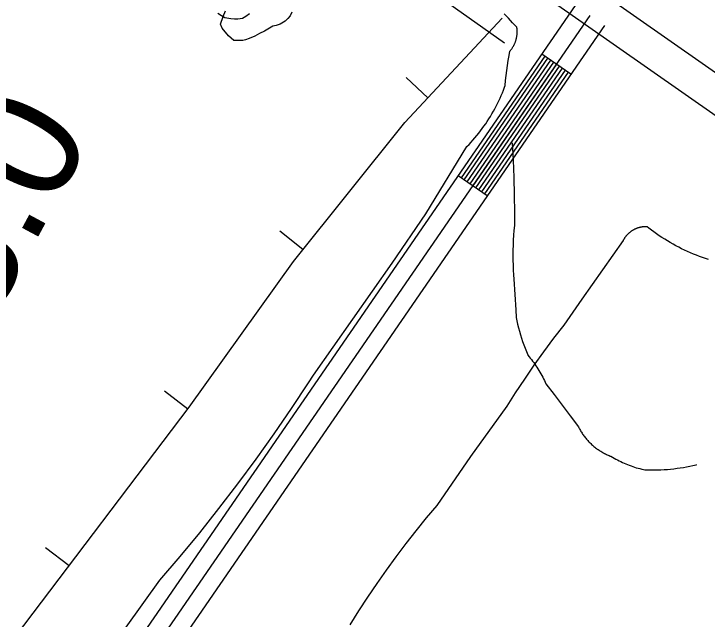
# Model space of a CAD drawing. Extents: x 3180038 to 3217926, y 922069 to 947485.
# Drawn here: x 3192979 to 3193566, y 939849 to 940362 of the extents above; entities that cross this region are included whole.
import ezdxf

# ---------------------------------------------------------------- set-up
doc = ezdxf.new("R2010")
doc.units = 0
for name, color, linetype in [('V-BORW-LINE', 7, 'Continuous'), ('V-LEVE-TOET', 7, 'Continuous'), ('V-ROAD-CNTR', 7, 'Continuous'), ('V-SITE-VEGE', 7, 'Continuous'), ('V-SURV-IDEN', 7, 'Continuous'), ('V-SURV-LINE', 7, 'Continuous'), ('V-TOPO-SHOR', 7, 'Continuous'), ('V-WETL-SWMP', 7, 'Continuous')]:
    doc.layers.add(name, color=color, linetype=linetype)

msp = doc.modelspace()

# ---------------------------------------------------------------- linework, layer by layer
at = {"layer": 'V-BORW-LINE'}
for p, q in [((3193329.5, 940290.85), (3193311.22, 940307.91)), ((3193223.78, 940162.18), (3193204.26, 940177.8)), ((3193126.35, 940027.07), (3193106.42, 940042.16)), ((3193025.75, 939894.27), (3193005.82, 939909.37))]:
    msp.add_line(p, q, dxfattribs=at)
for points in [[(3193310, 940269.96), (3193392.41, 940358.26)], [(3193215.82, 940152.24), (3193310, 940269.96)], [(3193127.53, 940028.62), (3193215.82, 940152.24)], [(3192980.37, 939834.38), (3193127.53, 940028.62)]]:
    msp.add_lwpolyline(points, dxfattribs=at)
at = {"layer": 'V-LEVE-TOET'}
for points in [[(3193369.38, 940256.9), (3193370.98, 940258.82), (3193372.55, 940260.76), (3193374.08, 940262.74), (3193375.58, 940264.73), (3193377.04, 940266.76), (3193378.47, 940268.81), (3193379.86, 940270.88), (3193381.22, 940272.98), (3193382.53, 940275.1), (3193383.81, 940277.24), (3193385.06, 940279.41), (3193386.26, 940281.59), (3193387.43, 940283.8), (3193388.56, 940286.03), (3193389.65, 940288.28), (3193390.7, 940290.54), (3193391.71, 940292.83), (3193392.68, 940295.13), (3193393.61, 940297.44), (3193394.5, 940299.78), (3193395.04, 940301.27), (3193395.04, 940301.27), (3193395.4, 940305.52), (3193395.83, 940309.76), (3193396.33, 940313.99), (3193396.91, 940318.22), (3193397.55, 940322.44), (3193398.28, 940326.64), (3193398.98, 940330.37), (3193398.98, 940330.37), (3193399.27, 940330.71), (3193399.55, 940331.04), (3193399.82, 940331.39), (3193400.09, 940331.73), (3193400.35, 940332.09), (3193400.6, 940332.44), (3193400.85, 940332.8), (3193401.09, 940333.17), (3193401.32, 940333.54), (3193401.55, 940333.91), (3193401.78, 940334.29), (3193401.99, 940334.67), (3193402.2, 940335.05), (3193402.4, 940335.44), (3193402.6, 940335.83), (3193402.79, 940336.23), (3193402.97, 940336.63), (3193403.14, 940337.03), (3193403.31, 940337.43), (3193403.47, 940337.84), (3193403.62, 940338.25), (3193403.77, 940338.66), (3193403.91, 940339.08), (3193404.04, 940339.49), (3193404.17, 940339.91), (3193404.28, 940340.34), (3193404.39, 940340.76), (3193404.49, 940341.19), (3193404.59, 940341.61), (3193404.68, 940342.04), (3193404.76, 940342.47), (3193404.83, 940342.9), (3193404.89, 940343.34), (3193404.95, 940343.77), (3193405, 940344.2), (3193405.04, 940344.64), (3193405.08, 940345.08), (3193405.1, 940345.51), (3193405.12, 940345.95), (3193405.13, 940346.39), (3193405.14, 940346.83), (3193405.13, 940347.26), (3193405.12, 940347.7), (3193405.11, 940348.14), (3193405.08, 940348.58), (3193405.04, 940349.01), (3193405, 940349.45), (3193404.95, 940349.88), (3193404.9, 940350.32), (3193404.85, 940350.61), (3193404.85, 940350.61), (3193401.32, 940354.47), (3193397.73, 940358.26), (3193394.07, 940361.99)], [(3193030.51, 939781.6), (3193102.7, 939882.17), (3193102.7, 939882.17), (3193119.69, 939902.09), (3193136.33, 939922.3), (3193152.61, 939942.8), (3193168.53, 939963.58), (3193184.09, 939984.63), (3193199.27, 940005.96), (3193214.09, 940027.54), (3193228.52, 940049.38), (3193232.6, 940055.71), (3193232.6, 940055.71), (3193299.33, 940150.61), (3193327.93, 940192.37), (3193327.93, 940192.37), (3193362.65, 940249.53), (3193362.65, 940249.53), (3193364.38, 940251.33), (3193366.08, 940253.15), (3193367.74, 940255.02), (3193369.38, 940256.9)], [(3193503.58, 940178.89), (3193503.26, 940178.7), (3193502.93, 940178.51), (3193502.61, 940178.31), (3193502.29, 940178.11), (3193501.98, 940177.9), (3193501.66, 940177.69), (3193501.36, 940177.47), (3193501.05, 940177.24), (3193500.76, 940177.01), (3193500.46, 940176.78), (3193500.17, 940176.53), (3193499.88, 940176.29), (3193499.6, 940176.04), (3193499.32, 940175.78), (3193499.05, 940175.52), (3193498.78, 940175.26), (3193498.52, 940174.99), (3193498.26, 940174.71), (3193498, 940174.44), (3193497.75, 940174.15), (3193497.51, 940173.86), (3193497.27, 940173.57), (3193497.03, 940173.28), (3193496.8, 940172.98), (3193496.58, 940172.67), (3193496.36, 940172.36), (3193496.15, 940172.05), (3193495.94, 940171.74), (3193495.74, 940171.42), (3193495.54, 940171.1), (3193495.35, 940170.77), (3193495.17, 940170.44), (3193494.99, 940170.11), (3193494.9, 940169.94), (3193494.9, 940169.94), (3193477.3, 940145.09), (3193459.81, 940120.14), (3193444.61, 940098.24), (3193444.61, 940098.24), (3193435.99, 940087.02), (3193427.56, 940075.66), (3193419.33, 940064.16), (3193411.3, 940052.52), (3193403.47, 940040.73), (3193396.32, 940029.56), (3193396.32, 940029.56), (3193365.67, 939986.78), (3193336.99, 939945.41), (3193336.99, 939945.41), (3193328.05, 939934.76), (3193319.29, 939923.96), (3193310.73, 939913.02), (3193302.35, 939901.92), (3193294.18, 939890.68), (3193286.19, 939879.3), (3193278.41, 939867.78), (3193270.83, 939856.13), (3193263.46, 939844.34)], [(3193567.22, 940153.82), (3193564.61, 940154.65), (3193562.02, 940155.53), (3193559.44, 940156.46), (3193556.89, 940157.43), (3193554.34, 940158.44), (3193551.82, 940159.5), (3193549.31, 940160.61), (3193546.83, 940161.75), (3193544.36, 940162.94), (3193541.92, 940164.17), (3193539.5, 940165.45), (3193537.1, 940166.77), (3193534.72, 940168.13), (3193532.37, 940169.53), (3193530.04, 940170.97), (3193527.74, 940172.45), (3193525.46, 940173.97), (3193523.21, 940175.53), (3193520.99, 940177.13), (3193518.8, 940178.77), (3193516.63, 940180.45), (3193515.2, 940181.59), (3193515.2, 940181.59), (3193514.82, 940181.61), (3193514.45, 940181.61), (3193514.07, 940181.62), (3193513.69, 940181.61), (3193513.31, 940181.6), (3193512.93, 940181.58), (3193512.56, 940181.56), (3193512.18, 940181.53), (3193511.81, 940181.49), (3193511.43, 940181.45), (3193511.06, 940181.4), (3193510.68, 940181.35), (3193510.31, 940181.28), (3193509.94, 940181.21), (3193509.57, 940181.14), (3193509.2, 940181.05), (3193508.83, 940180.97), (3193508.47, 940180.87), (3193508.11, 940180.77), (3193507.74, 940180.66), (3193507.38, 940180.55), (3193507.03, 940180.43), (3193506.67, 940180.3), (3193506.32, 940180.17), (3193505.97, 940180.03), (3193505.62, 940179.88), (3193505.27, 940179.73), (3193504.93, 940179.58), (3193504.59, 940179.41), (3193504.25, 940179.24), (3193503.92, 940179.07), (3193503.58, 940178.89)]]:
    msp.add_lwpolyline(points, dxfattribs=at)
at = {"layer": 'V-ROAD-CNTR'}
for p, q in [((3193450.69, 940310.84), (3193425.97, 940327.84)), ((3193379.85, 940207.85), (3193355.13, 940224.85))]:
    msp.add_line(p, q, dxfattribs=at)
for points in [[(3193454.31, 940369.04), (3192634.66, 939177.37)], [(3193466.66, 940360.54), (3192646.59, 939168.24)], [(3193479.02, 940352.04), (3192658.52, 939159.12), (3192656.21, 939156.4), (3192654.28, 939154.22), (3192652.36, 939152.14), (3192650.38, 939150.04), (3192648.33, 939147.95), (3192646.31, 939145.97), (3192644.22, 939143.98), (3192642.06, 939142), (3192639.91, 939140.1), (3192637.71, 939138.22), (3192635.52, 939136.42), (3192633.28, 939134.62), (3192630.94, 939132.83), (3192628.62, 939131.12)], [(3193428.44, 940326.14), (3193357.6, 940223.15)], [(3193430.91, 940324.44), (3193360.08, 940221.45)], [(3193433.39, 940322.74), (3193362.55, 940219.75)], [(3193435.86, 940321.04), (3193365.02, 940218.05)], [(3193438.33, 940319.34), (3193367.49, 940216.35)], [(3193440.8, 940317.64), (3193369.96, 940214.65)], [(3193443.27, 940315.94), (3193372.44, 940212.95)], [(3193445.74, 940314.24), (3193374.91, 940211.25)], [(3193448.22, 940312.54), (3193377.38, 940209.55)], [(3193401, 940252.76), (3193401.7, 940237.96), (3193402.23, 940223.17), (3193402.58, 940208.41), (3193402.76, 940193.67), (3193402.79, 940182.7), (3193402.39, 940178.51), (3193402.07, 940174.32), (3193401.82, 940170.12), (3193401.65, 940165.92), (3193401.55, 940161.71), (3193401.52, 940157.5), (3193401.56, 940153.3), (3193401.68, 940149.09), (3193401.88, 940144.88), (3193402.14, 940140.68), (3193402.44, 940137.01), (3193403.28, 940124.05), (3193403.93, 940111.07), (3193404.18, 940104.79), (3193404.82, 940101.82), (3193405.52, 940098.87), (3193406.27, 940095.93), (3193407.07, 940093), (3193407.92, 940090.09), (3193408.82, 940087.2), (3193409.77, 940084.32), (3193410.77, 940081.46), (3193411.82, 940078.62), (3193412.92, 940075.79), (3193414.07, 940072.99), (3193414.2, 940072.66), (3193415.24, 940071.45), (3193416.25, 940070.22), (3193417.25, 940068.97), (3193418.22, 940067.71), (3193419.18, 940066.43), (3193420.11, 940065.13), (3193421.01, 940063.82), (3193421.9, 940062.49), (3193422.77, 940061.15), (3193423.61, 940059.79), (3193424.43, 940058.42), (3193425.22, 940057.04), (3193426, 940055.64), (3193426.75, 940054.23), (3193427.47, 940052.81), (3193428.17, 940051.37), (3193428.85, 940049.93), (3193429.5, 940048.47), (3193429.51, 940048.47), (3193436.39, 940039.38), (3193443.26, 940030.28), (3193450.12, 940021.19), (3193456.97, 940012.08), (3193456.98, 940012.06), (3193457.38, 940011.27), (3193457.8, 940010.48), (3193458.23, 940009.7), (3193458.67, 940008.93), (3193459.13, 940008.16), (3193459.6, 940007.4), (3193460.08, 940006.65), (3193460.58, 940005.91), (3193461.09, 940005.18), (3193461.61, 940004.46), (3193462.15, 940003.74), (3193462.7, 940003.04), (3193463.25, 940002.35), (3193463.83, 940001.66), (3193464.41, 940000.99), (3193465, 940000.32), (3193465.61, 939999.67), (3193466.23, 939999.03), (3193466.86, 939998.39), (3193467.5, 939997.77), (3193468.15, 939997.16), (3193468.81, 939996.56), (3193469.48, 939995.98), (3193470.16, 939995.4), (3193470.85, 939994.84), (3193471.56, 939994.29), (3193472.27, 939993.75), (3193472.99, 939993.22), (3193473.72, 939992.71), (3193474.45, 939992.21), (3193475.2, 939991.72), (3193475.96, 939991.25), (3193476.72, 939990.78), (3193477.49, 939990.34), (3193478.27, 939989.9), (3193479.05, 939989.48), (3193479.85, 939989.07), (3193480.65, 939988.68), (3193481.46, 939988.3), (3193482.27, 939987.94), (3193483.09, 939987.59), (3193483.92, 939987.25), (3193484.54, 939987.01), (3193485.89, 939986.2), (3193487.25, 939985.41)], [(3193487.25, 939985.41), (3193488.63, 939984.64), (3193490.02, 939983.91), (3193491.42, 939983.19), (3193492.84, 939982.5), (3193494.26, 939981.83), (3193495.7, 939981.19), (3193497.15, 939980.57), (3193498.61, 939979.98), (3193500.08, 939979.41), (3193501.55, 939978.87), (3193503.04, 939978.36), (3193504.54, 939977.87), (3193506.04, 939977.4), (3193507.55, 939976.97), (3193509.07, 939976.56), (3193510.6, 939976.17), (3193512.13, 939975.81), (3193513.13, 939975.59), (3193515.87, 939975.5), (3193518.61, 939975.46), (3193521.35, 939975.47), (3193524.09, 939975.53), (3193526.83, 939975.63), (3193529.57, 939975.78), (3193532.31, 939975.98), (3193535.04, 939976.22), (3193537.76, 939976.51), (3193540.48, 939976.85), (3193543.2, 939977.24), (3193545.91, 939977.67), (3193548.6, 939978.15), (3193551.3, 939978.68), (3193553.98, 939979.26), (3193556.65, 939979.88), (3193557.17, 939980.01)]]:
    msp.add_lwpolyline(points, dxfattribs=at)
at = {"layer": 'V-SITE-VEGE'}
msp.add_lwpolyline([(3193214.43, 940363.44), (3193212.89, 940360.42), (3193210.97, 940358.15), (3193208.68, 940355.89), (3193204.48, 940353.27), (3193201.05, 940352.16), (3193198.39, 940351.42), (3193191.14, 940347.29), (3193186.95, 940345.43), (3193183.14, 940343.18), (3193178.19, 940340.95), (3193175.14, 940339.83), (3193172.86, 940339.47), (3193165.27, 940339.53), (3193160.74, 940343.36), (3193155.48, 940349.85), (3193153.99, 940353.28), (3193156.31, 940359.72), (3193158.25, 940364.64)], dxfattribs=at)
at = {"layer": 'V-SURV-LINE'}
for points in [[(3193195.17, 940577), (3196532.41, 938242.03)], [(3196515.21, 938217.45), (3193177.97, 940552.42)]]:
    msp.add_lwpolyline(points, dxfattribs=at)
at = {"layer": 'V-TOPO-SHOR'}
msp.add_lwpolyline([(3193394.3, 940337.01), (3193293.22, 940409.2), (3193169.04, 940478.51), (3193114.17, 940527.61), (3192883.13, 940602.7), (3192819.6, 940614.25), (3192776.28, 940617.14), (3192669.43, 940599.81), (3192614.56, 940591.14), (3192553.91, 940599.81), (3192507.7, 940588.26), (3192452.83, 940576.7), (3192400.85, 940550.71), (3192340.2, 940527.61), (3192291.11, 940516.06), (3192262.23, 940504.51), (3192207.36, 940484.29), (3192094.73, 940432.31), (3191875.24, 940334.12), (3191785.72, 940267.69), (3191745.28, 940233.04), (3191745.28, 940204.16), (3191782.83, 940189.72)], dxfattribs=at)
at = {"layer": 'V-WETL-SWMP'}
msp.add_lwpolyline([(3193178.4, 940362.12), (3193175.52, 940359.82), (3193172.46, 940358.05), (3193168.7, 940357.37), (3193165.66, 940357.39), (3193162.62, 940357.77), (3193157.62, 940358.7), (3193154.77, 940360.34), (3193151.74, 940362.15)], dxfattribs=at)

# ---------------------------------------------------------------- texts
at = {"layer": 'V-SURV-IDEN'}
msp.add_text('283+98.0', height=100, rotation=61.77002, dxfattribs=at).set_placement((3192781.04, 939766.07))

doc.saveas('drawing.dxf')
